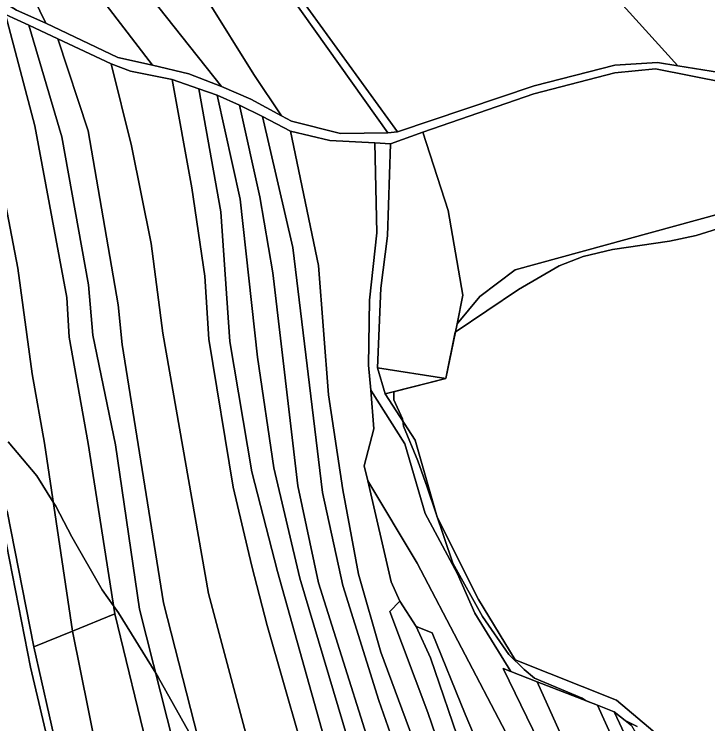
# Model space of a CAD drawing. Extents: x -502026 to -497664, y -1143484 to -1138019.
# Drawn here: x -498715.7 to -498405.5, y -1139162.9 to -1138845.6 of the extents above; entities that cross this region are included whole.
import ezdxf

# ---------------------------------------------------------------- set-up
doc = ezdxf.new("R2010")
doc.units = 0
for name, color, linetype in [('37', 7, 'Continuous'), ('43', 7, 'Continuous'), ('55', 7, 'Continuous'), ('62', 7, 'Continuous'), ('7', 7, 'Continuous')]:
    doc.layers.add(name, color=color, linetype=linetype)

msp = doc.modelspace()

# ---------------------------------------------------------------- linework, layer by layer
at = {"layer": '37'}
for points in [[(-498678.07, -1138781.4), (-498679.69, -1138786.51), (-498655.64, -1138806.62), (-498629.52, -1138838.7), (-498608.55, -1138872.55), (-498596.09, -1138891.03), (-498609.84, -1138883.52), (-498622.9, -1138877.86), (-498697.28, -1138783.97), (-498681.98, -1138779.25), (-498680.21, -1138780.69)], [(-498548.6, -1138898.69), (-498569.76, -1138898.87), (-498591.7, -1138893.43), (-498596.09, -1138891.03), (-498608.55, -1138872.55), (-498629.52, -1138838.7), (-498655.64, -1138806.62), (-498679.69, -1138786.51), (-498678.07, -1138781.4), (-498651.33, -1138790.02), (-498629.14, -1138804.4), (-498603.02, -1138822)], [(-498622.9, -1138877.86), (-498637.52, -1138872.19), (-498653.81, -1138868.42), (-498714.45, -1138789.27), (-498697.28, -1138783.97)], [(-498653.81, -1138868.42), (-498669.3, -1138864.91), (-498701.5, -1138849.66), (-498728.84, -1138793.72), (-498714.45, -1138789.27)]]:
    msp.add_lwpolyline(points, close=True, dxfattribs=at)
at = {"layer": '43'}
msp.add_lwpolyline([(-498418.98, -1138868.62), (-498428.07, -1138867.14), (-498447.07, -1138868.4), (-498483.16, -1138877.65), (-498544.21, -1138898.13), (-498600.48, -1138820.45), (-498568.68, -1138821.49), (-498538.35, -1138816.71), (-498535.67, -1138787.24), (-498503.51, -1138801.96), (-498477, -1138818.54), (-498446.37, -1138838.19)], close=True, dxfattribs=at)
msp.add_lwpolyline([(-498427.34, -1139168.4), (-498446.4, -1139152.39), (-498491.64, -1139134.3), (-498508, -1139107.32), (-498526.49, -1139070.44), (-498536.31, -1139036.11), (-498549.78, -1139015.33), (-498522.62, -1139008.49), (-498517.66, -1138984.02), (-498507.42, -1138971.76), (-498491.66, -1138959.88), (-498380.15, -1138929.34)], dxfattribs=at)
at = {"layer": '55'}
for points in [[(-498717.93, -1138737.98), (-498700.82, -1138758.86), (-498695.84, -1138763.85), (-498691.71, -1138767.08), (-498678.46, -1138777.46), (-498648.02, -1138787.97), (-498642.64, -1138791.62), (-498637.7, -1138794.97), (-498600.48, -1138820.45), (-498544.21, -1138898.13), (-498548.6, -1138898.69), (-498603.02, -1138822), (-498629.14, -1138804.4), (-498651.33, -1138790.02), (-498678.07, -1138781.4), (-498680.21, -1138780.69), (-498681.98, -1138779.25), (-498698.15, -1138765.6), (-498705.1, -1138758.33), (-498721.12, -1138738.71)], [(-498439.61, -1139163.6), (-498447.32, -1139157.58), (-498454.89, -1139154.62), (-498481.81, -1139144.09), (-498493.53, -1139139.51), (-498509.74, -1139113.5), (-498517.48, -1139095.82), (-498531.96, -1139068.87), (-498541.02, -1139037.78), (-498556.27, -1139013.71), (-498557.18, -1139002.56), (-498556.77, -1138973.49), (-498553.45, -1138943.3), (-498554.43, -1138903.13), (-498547.4, -1138903.49), (-498548.78, -1138944.65), (-498551.67, -1138968.12), (-498553.2, -1139003.78), (-498549.78, -1139015.33), (-498536.31, -1139036.11), (-498526.49, -1139070.44), (-498508, -1139107.32), (-498491.64, -1139134.3), (-498446.4, -1139152.39), (-498427.34, -1139168.4)]]:
    msp.add_lwpolyline(points, dxfattribs=at)
at = {"layer": '62'}
for points in [[(-498391.62, -1138938.62), (-498410.75, -1138944.5), (-498422.66, -1138947.12), (-498448.16, -1138950.87), (-498461.31, -1138953.87), (-498471.94, -1138958.12), (-498490.22, -1138968.75), (-498518.43, -1138987.81), (-498522.62, -1139008.49), (-498545.5, -1139014.25), (-498545.87, -1139014.62), (-498545.87, -1139018), (-498542.03, -1139026.5), (-498541.92, -1139027.46), (-498541.8, -1139028.41), (-498541.62, -1139029.87), (-498535.25, -1139045.25), (-498531, -1139057.12), (-498519.53, -1139091.12), (-498506.34, -1139114.87), (-498494.44, -1139131.87), (-498487.66, -1139138.62), (-498482.97, -1139142.5), (-498461.75, -1139151.37), (-498459.91, -1139152.65), (-498454.89, -1139154.62), (-498447.32, -1139157.58), (-498442.45, -1139161.38), (-498437.09, -1139164.12)], [(-498437.09, -1139164.12), (-498442.45, -1139161.38), (-498447.32, -1139157.58), (-498454.89, -1139154.62), (-498459.91, -1139152.65), (-498461.75, -1139151.37), (-498482.97, -1139142.5), (-498487.66, -1139138.62), (-498494.44, -1139131.87), (-498506.34, -1139114.87), (-498519.53, -1139091.12), (-498531, -1139057.12), (-498535.25, -1139045.25), (-498541.62, -1139029.87), (-498541.8, -1139028.41), (-498541.92, -1139027.46), (-498542.03, -1139026.5), (-498545.87, -1139018), (-498545.87, -1139014.62), (-498545.5, -1139014.25), (-498522.62, -1139008.49), (-498518.43, -1138987.81), (-498490.22, -1138968.75), (-498471.94, -1138958.12), (-498461.31, -1138953.87), (-498448.16, -1138950.87), (-498422.66, -1138947.12), (-498410.75, -1138944.5), (-498391.62, -1138938.62)], [(-498718.34, -1139036.75), (-498705.59, -1139052), (-498698.22, -1139063.82), (-498697.09, -1139065.62), (-498689.87, -1139079.25), (-498676.28, -1139103), (-498671.2, -1139110.22), (-498669.06, -1139113.25), (-498652.33, -1139140.33), (-498651.22, -1139142.12), (-498634.22, -1139172.62)], [(-498634.22, -1139172.62), (-498651.22, -1139142.12), (-498652.33, -1139140.33), (-498669.06, -1139113.25), (-498671.2, -1139110.22), (-498676.28, -1139103), (-498689.87, -1139079.25), (-498697.09, -1139065.62), (-498698.22, -1139063.82), (-498705.59, -1139052), (-498718.34, -1139036.75)]]:
    msp.add_lwpolyline(points, dxfattribs=at)
at = {"layer": '7'}
for points in [[(-498747.91, -1138746.4), (-498728.84, -1138793.72), (-498701.5, -1138849.66), (-498714.62, -1138843.82), (-498752.15, -1138820.18), (-498776.69, -1138750.06), (-498782.61, -1138729.53), (-498795.47, -1138659.23), (-498790.78, -1138657.05), (-498787.24, -1138655.41), (-498772.8, -1138651.58), (-498755.59, -1138724.25)], [(-498371.63, -1138874.41), (-498396.55, -1138872.26), (-498418.98, -1138868.62), (-498446.37, -1138838.19), (-498477, -1138818.54), (-498503.51, -1138801.96), (-498535.67, -1138787.24), (-498490.02, -1138774.59), (-498494.11, -1138757.49), (-498470.02, -1138754.55), (-498396.46, -1138737.8), (-498392.35, -1138761.47), (-498358.52, -1138793.04), (-498319.89, -1138837.58), (-498347.43, -1138860.73)], [(-498747.15, -1138829.18), (-498726.61, -1138894.65), (-498714.02, -1138959.19), (-498707.61, -1139006.41), (-498702.18, -1139037.39), (-498689.59, -1139121.42), (-498706.95, -1139128.45), (-498718.86, -1139067.88), (-498718.92, -1139067.58), (-498731.14, -1138986.32), (-498743.36, -1138920.65), (-498756.3, -1138868.9), (-498773.63, -1138813.39)], [(-498719.54, -1138845.65), (-498706.51, -1138895.53), (-498692.14, -1138972.24), (-498691.04, -1138989.96), (-498682.64, -1139037.49), (-498670.64, -1139113.75), (-498689.59, -1139121.42), (-498702.18, -1139037.39), (-498707.61, -1139006.41), (-498714.02, -1138959.19), (-498726.61, -1138894.65), (-498747.15, -1138829.18)], [(-498709.16, -1138850.5), (-498694.41, -1138900.48), (-498682.48, -1138966.58), (-498680.49, -1138989.12), (-498670.33, -1139038.2), (-498659.58, -1139111.57), (-498619.29, -1139271.32), (-498602.93, -1139330.33), (-498594.48, -1139357.55), (-498582.04, -1139405.63), (-498592.36, -1139408.86), (-498634.3, -1139257.27), (-498655.25, -1139176.86), (-498670.64, -1139113.75), (-498682.64, -1139037.49), (-498691.04, -1138989.96), (-498692.14, -1138972.24), (-498706.51, -1138895.53), (-498719.54, -1138845.65)], [(-498696.1, -1138856.61), (-498682.59, -1138897.7), (-498669.11, -1138975.51), (-498667.45, -1138993.32), (-498648.87, -1139108.86), (-498602.58, -1139290.15), (-498601.38, -1139294.23), (-498583.85, -1139353.66), (-498571.63, -1139402.23), (-498580.86, -1139405.26), (-498582.04, -1139405.63), (-498594.48, -1139357.55), (-498602.93, -1139330.33), (-498619.29, -1139271.32), (-498659.58, -1139111.57), (-498670.33, -1139038.2), (-498680.49, -1138989.12), (-498682.48, -1138966.58), (-498694.41, -1138900.48), (-498709.16, -1138850.5)], [(-498672.26, -1138867.76), (-498663.21, -1138904.37), (-498654.48, -1138948.14), (-498649.28, -1138988.28), (-498628.85, -1139104.65), (-498595.93, -1139227.66), (-498580.17, -1139282.45), (-498602.58, -1139290.15), (-498648.87, -1139108.86), (-498667.45, -1138993.32), (-498669.11, -1138975.51), (-498682.59, -1138897.7), (-498696.1, -1138856.61)], [(-498644.96, -1138874.83), (-498636.25, -1138923.25), (-498630.45, -1138962.66), (-498628.69, -1138990.96), (-498617.75, -1139057.16), (-498609.46, -1139092.38), (-498602.61, -1139119.01), (-498580.96, -1139194.39), (-498559.1, -1139275.21), (-498580.17, -1139282.45), (-498595.93, -1139227.66), (-498628.85, -1139104.65), (-498649.28, -1138988.28), (-498654.48, -1138948.14), (-498663.21, -1138904.37), (-498672.26, -1138867.76), (-498663.59, -1138871.04)], [(-498390.89, -1138879.27), (-498386.17, -1138886.68), (-498380.15, -1138929.34), (-498491.66, -1138959.88), (-498507.42, -1138971.76), (-498517.66, -1138984.02), (-498515.1, -1138971.23), (-498521.61, -1138933.37), (-498532.93, -1138898.4), (-498483.29, -1138881.15), (-498447.06, -1138871.85), (-498428.87, -1138869.97), (-498397.35, -1138876.3)], [(-498633.17, -1138878.9), (-498623.33, -1138933.97), (-498619.19, -1138991.89), (-498609.46, -1139050.25), (-498597.97, -1139094.81), (-498548.53, -1139270.86), (-498559.1, -1139275.21), (-498580.96, -1139194.39), (-498602.61, -1139119.01), (-498609.46, -1139092.38), (-498617.75, -1139057.16), (-498628.69, -1138990.96), (-498630.45, -1138962.66), (-498636.25, -1138923.25), (-498644.96, -1138874.83)], [(-498624.85, -1138881.77), (-498614.6, -1138928.34), (-498606.81, -1138998.96), (-498599.52, -1139048.39), (-498587.92, -1139097.84), (-498564.53, -1139176.32), (-498538.34, -1139266.66), (-498548.53, -1139270.86), (-498597.97, -1139094.81), (-498609.46, -1139050.25), (-498619.19, -1138991.89), (-498623.33, -1138933.97), (-498633.17, -1138878.9)], [(-498614.89, -1138886.27), (-498605.87, -1138927.23), (-498600.02, -1138961.21), (-498588.86, -1139056.48), (-498579.63, -1139099.83), (-498547.82, -1139200.58), (-498530.95, -1139261.23), (-498538.34, -1139266.66), (-498564.53, -1139176.32), (-498587.92, -1139097.84), (-498599.52, -1139048.39), (-498606.81, -1138998.96), (-498614.6, -1138928.34), (-498624.85, -1138881.77)], [(-498604.65, -1138891.26), (-498591.07, -1138949.98), (-498577.81, -1139059.44), (-498568.75, -1139101), (-498552.67, -1139152.44), (-498545.33, -1139173.33), (-498531.01, -1139221.87), (-498524.29, -1139248.37), (-498520.31, -1139255.75), (-498524.26, -1139256.31), (-498530.95, -1139261.23), (-498547.82, -1139200.58), (-498579.63, -1139099.83), (-498588.86, -1139056.48), (-498600.02, -1138961.21), (-498605.87, -1138927.23), (-498614.89, -1138886.27)], [(-498592.09, -1138897.9), (-498579.58, -1138957.93), (-498575.16, -1139015.85), (-498568.75, -1139058.29), (-498561.68, -1139095.96), (-498551.74, -1139130.89), (-498530.97, -1139186.81), (-498521.07, -1139221.54), (-498512.7, -1139248.74), (-498520.31, -1139255.75), (-498524.29, -1139248.37), (-498531.01, -1139221.87), (-498545.33, -1139173.33), (-498552.67, -1139152.44), (-498568.75, -1139101), (-498577.81, -1139059.44), (-498591.07, -1138949.98), (-498604.65, -1138891.26)], [(-498554.43, -1138903.13), (-498553.45, -1138943.3), (-498556.77, -1138973.49), (-498557.18, -1139002.56), (-498556.27, -1139013.71), (-498554.86, -1139030.96), (-498559.14, -1139047.57), (-498557.57, -1139054.31), (-498547.04, -1139099.39), (-498543.29, -1139108.01), (-498547.71, -1139112.76), (-498530.64, -1139157.85), (-498518.1, -1139194.88), (-498503.52, -1139240.28), (-498512.7, -1139248.74), (-498521.07, -1139221.54), (-498530.97, -1139186.81), (-498551.74, -1139130.89), (-498561.68, -1139095.96), (-498568.75, -1139058.29), (-498575.16, -1139015.85), (-498579.58, -1138957.93), (-498592.09, -1138897.9), (-498574.48, -1138902.04)], [(-498517.66, -1138984.02), (-498522.62, -1139008.49), (-498553.2, -1139003.78), (-498551.67, -1138968.12), (-498548.78, -1138944.65), (-498547.4, -1138903.49), (-498532.93, -1138898.4), (-498521.61, -1138933.37), (-498515.1, -1138971.23)], [(-498522.62, -1139008.49), (-498549.78, -1139015.33), (-498553.2, -1139003.78)], [(-498493.53, -1139139.51), (-498496.97, -1139138.16), (-498483.8, -1139165.39), (-498466.03, -1139209.22), (-498476.61, -1139216.83), (-498495.89, -1139166.81), (-498535.55, -1139091.1), (-498557.57, -1139054.31), (-498559.14, -1139047.57), (-498554.86, -1139030.96), (-498556.27, -1139013.71), (-498541.02, -1139037.78), (-498531.96, -1139068.87), (-498517.48, -1139095.82), (-498509.74, -1139113.5)], [(-498476.61, -1139216.83), (-498485.97, -1139224.76), (-498514.01, -1139158.63), (-498528.7, -1139122.29), (-498535.89, -1139119.41), (-498543.29, -1139108.01), (-498547.04, -1139099.39), (-498557.57, -1139054.31), (-498535.55, -1139091.1), (-498495.89, -1139166.81)], [(-498696.8, -1139186.94), (-498718.83, -1139172.51), (-498729.3, -1139130.75), (-498739.37, -1139075.47), (-498721.81, -1139068.97), (-498708.38, -1139137.62)], [(-498706.95, -1139128.45), (-498693.17, -1139189.36), (-498696.8, -1139186.94), (-498708.38, -1139137.62), (-498721.81, -1139068.97), (-498718.86, -1139067.88)], [(-498535.89, -1139119.41), (-498529.53, -1139133.45), (-498515.67, -1139173.99), (-498494.7, -1139232.15), (-498503.52, -1139240.28), (-498518.1, -1139194.88), (-498530.64, -1139157.85), (-498547.71, -1139112.76), (-498543.29, -1139108.01)], [(-498634.3, -1139257.27), (-498646.31, -1139262.81), (-498655.22, -1139266.92), (-498659.48, -1139252.71), (-498662.33, -1139241.23), (-498678.85, -1139174.7), (-498689.59, -1139121.42), (-498670.64, -1139113.75), (-498655.25, -1139176.86)], [(-498662.33, -1139241.23), (-498677.12, -1139248.94), (-498693.17, -1139189.36), (-498706.95, -1139128.45), (-498689.59, -1139121.42), (-498678.85, -1139174.7)], [(-498485.97, -1139224.76), (-498494.7, -1139232.15), (-498515.67, -1139173.99), (-498529.53, -1139133.45), (-498535.89, -1139119.41), (-498528.7, -1139122.29), (-498514.01, -1139158.63)], [(-498493.53, -1139139.51), (-498481.81, -1139144.09), (-498455.81, -1139202.19), (-498466.03, -1139209.22), (-498483.8, -1139165.39), (-498496.97, -1139138.16)], [(-498454.89, -1139154.62), (-498437.64, -1139192.44), (-498455.81, -1139202.19), (-498481.81, -1139144.09)], [(-498447.32, -1139157.58), (-498432.39, -1139189.63), (-498437.64, -1139192.44), (-498454.89, -1139154.62)], [(-498439.61, -1139163.6), (-498426.62, -1139186.53), (-498432.39, -1139189.63), (-498447.32, -1139157.58)]]:
    msp.add_lwpolyline(points, close=True, dxfattribs=at)
for points in [[(-498752.15, -1138820.18), (-498714.62, -1138843.82), (-498701.5, -1138849.66), (-498669.3, -1138864.91), (-498653.81, -1138868.42), (-498637.52, -1138872.19), (-498622.9, -1138877.86), (-498609.84, -1138883.52), (-498596.09, -1138891.03), (-498591.7, -1138893.43), (-498569.76, -1138898.87), (-498548.6, -1138898.69), (-498544.21, -1138898.13), (-498483.16, -1138877.65), (-498447.07, -1138868.4), (-498428.07, -1138867.14), (-498418.98, -1138868.62), (-498396.55, -1138872.26)], [(-498397.35, -1138876.3), (-498428.87, -1138869.97), (-498447.06, -1138871.85), (-498483.29, -1138881.15), (-498532.93, -1138898.4), (-498547.4, -1138903.49), (-498554.43, -1138903.13), (-498574.48, -1138902.04), (-498592.09, -1138897.9), (-498604.65, -1138891.26), (-498614.89, -1138886.27), (-498624.85, -1138881.77), (-498633.17, -1138878.9), (-498644.96, -1138874.83), (-498663.59, -1138871.04), (-498672.26, -1138867.76), (-498696.1, -1138856.61), (-498709.16, -1138850.5), (-498719.54, -1138845.65)]]:
    msp.add_lwpolyline(points, dxfattribs=at)

doc.saveas('drawing.dxf')
